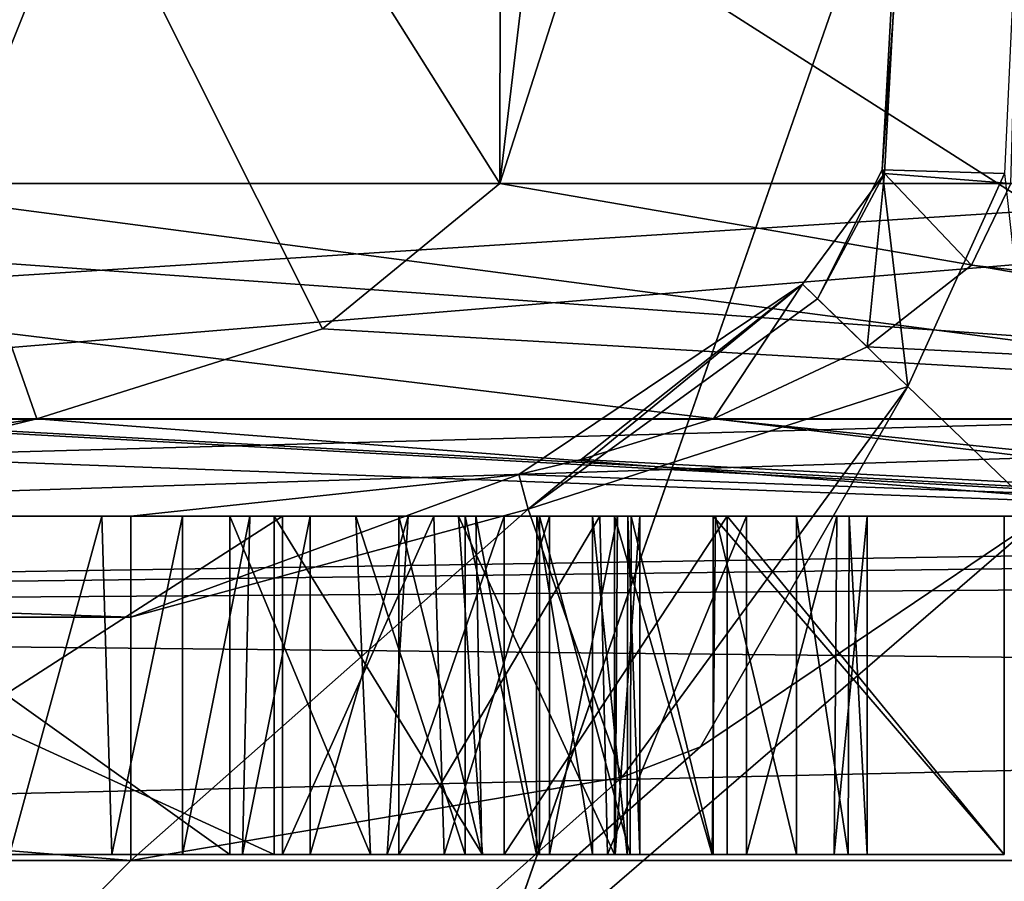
# Model space of a CAD drawing. Header units: millimetres. Extents: x -36.5 to 36.5, y -8.8 to 41.6.
# Tile 377 of 434: x 16.1 to 16.7, y 28.4 to 28.9. Entities that reach past the tile are written whole.
import ezdxf

# ---------------------------------------------------------------- set-up
doc = ezdxf.new("R2010")
doc.units = ezdxf.units.MM
doc.header["$LTSCALE"] = 65.185185
for name, color, linetype in [('1028', 7, 'CONTINUOUS'), ('1283', 7, 'CONTINUOUS'), ('1284', 7, 'CONTINUOUS'), ('1285', 7, 'CONTINUOUS'), ('1286', 7, 'CONTINUOUS'), ('1287', 7, 'CONTINUOUS'), ('1288', 7, 'CONTINUOUS'), ('1289', 7, 'CONTINUOUS'), ('1290', 7, 'CONTINUOUS'), ('1291', 7, 'CONTINUOUS'), ('1292', 7, 'CONTINUOUS'), ('1293', 7, 'CONTINUOUS'), ('1294', 7, 'CONTINUOUS'), ('1295', 7, 'CONTINUOUS'), ('1296', 7, 'CONTINUOUS'), ('1299', 7, 'CONTINUOUS'), ('1300', 7, 'CONTINUOUS'), ('1301', 7, 'CONTINUOUS'), ('1302', 7, 'CONTINUOUS'), ('1303', 7, 'CONTINUOUS'), ('1304', 7, 'CONTINUOUS'), ('1305', 7, 'CONTINUOUS'), ('324', 7, 'CONTINUOUS'), ('326', 7, 'CONTINUOUS'), ('327', 7, 'CONTINUOUS'), ('366', 7, 'CONTINUOUS'), ('383', 7, 'CONTINUOUS'), ('395', 7, 'CONTINUOUS'), ('516', 7, 'CONTINUOUS'), ('545', 7, 'CONTINUOUS'), ('645', 7, 'CONTINUOUS'), ('647', 7, 'CONTINUOUS'), ('652', 7, 'CONTINUOUS'), ('658', 7, 'CONTINUOUS'), ('679', 7, 'CONTINUOUS'), ('691', 7, 'CONTINUOUS'), ('693', 7, 'CONTINUOUS'), ('805', 7, 'CONTINUOUS'), ('810', 7, 'CONTINUOUS'), ('812', 7, 'CONTINUOUS'), ('818', 7, 'CONTINUOUS'), ('819', 7, 'CONTINUOUS'), ('821', 7, 'CONTINUOUS'), ('823', 7, 'CONTINUOUS'), ('832', 7, 'CONTINUOUS'), ('845', 7, 'CONTINUOUS'), ('847', 7, 'CONTINUOUS'), ('848', 7, 'CONTINUOUS'), ('849', 7, 'CONTINUOUS'), ('850', 7, 'CONTINUOUS'), ('892', 7, 'CONTINUOUS'), ('900', 7, 'CONTINUOUS'), ('964', 7, 'CONTINUOUS'), ('965', 7, 'CONTINUOUS'), ('966', 7, 'CONTINUOUS'), ('967', 7, 'CONTINUOUS')]:
    doc.layers.add(name, color=color, linetype=linetype)

msp = doc.modelspace()

# ---------------------------------------------------------------- linework, layer by layer
at = {"layer": '1028', "color": 7, "linetype": 'CONTINUOUS'}
for points in [[(16.26372, 28.4, 4.25774), (15.82743, 28.4, 4.25774), (15.95758, 28.4, 4.39035), (16.26372, 28.4, 4.25774)], [(16.26863, 28.4, 4.39035), (16.26372, 28.4, 4.25774), (15.95758, 28.4, 4.39035), (16.26863, 28.4, 4.39035)], [(16.16773, 28.4, 4.92993), (16.20961, 28.4, 4.94303), (15.95758, 28.4, 4.78735), (16.16773, 28.4, 4.92993)], [(15.95758, 28.4, 4.78735), (16.20961, 28.4, 4.94303), (16.23752, 28.4, 4.78735), (15.95758, 28.4, 4.78735)], [(16.10737, 28.4, 4.92486), (16.16773, 28.4, 4.92993), (15.95758, 28.4, 4.78735), (16.10737, 28.4, 4.92486)], [(16.20961, 28.4, 4.94303), (16.24493, 28.4, 4.96735), (16.23752, 28.4, 4.78735), (16.20961, 28.4, 4.94303)], [(16.24493, 28.4, 4.96735), (16.28493, 28.4, 5.01168), (16.23752, 28.4, 4.78735), (16.24493, 28.4, 4.96735)], [(16.23752, 28.4, 4.78735), (16.28493, 28.4, 5.01168), (16.32063, 28.4, 4.78134), (16.23752, 28.4, 4.78735)], [(16.3869, 28.4, 4.2671), (16.26372, 28.4, 4.25774), (16.36421, 28.4, 4.40504), (16.3869, 28.4, 4.2671)], [(16.36421, 28.4, 4.40504), (16.26372, 28.4, 4.25774), (16.26863, 28.4, 4.39035), (16.36421, 28.4, 4.40504)], [(16.28493, 28.4, 5.01168), (16.33053, 28.4, 5.083), (16.32063, 28.4, 4.78134), (16.28493, 28.4, 5.01168)], [(16.33053, 28.4, 5.083), (16.33738, 28.4, 4.91177), (16.32063, 28.4, 4.78134), (16.33053, 28.4, 5.083)], [(16.32063, 28.4, 4.78134), (16.33738, 28.4, 4.91177), (16.3766, 28.4, 4.76509), (16.32063, 28.4, 4.78134)], [(16.39959, 28.4, 5.2089), (16.33738, 28.4, 4.91177), (16.33053, 28.4, 5.083), (16.39959, 28.4, 5.2089)], [(16.33738, 28.4, 4.91177), (16.46075, 28.4, 4.87109), (16.3766, 28.4, 4.76509), (16.33738, 28.4, 4.91177)], [(16.38641, 28.4, 4.94593), (16.33738, 28.4, 4.91177), (16.39959, 28.4, 5.2089), (16.38641, 28.4, 4.94593)], [(16.42641, 28.4, 4.44294), (16.3869, 28.4, 4.2671), (16.36421, 28.4, 4.40504), (16.42641, 28.4, 4.44294)], [(16.3766, 28.4, 4.76509), (16.46075, 28.4, 4.87109), (16.41881, 28.4, 4.73701), (16.3766, 28.4, 4.76509)], [(16.42045, 28.4, 4.97844), (16.38641, 28.4, 4.94593), (16.39959, 28.4, 5.2089), (16.42045, 28.4, 4.97844)], [(16.46491, 28.4, 4.29163), (16.3869, 28.4, 4.2671), (16.42641, 28.4, 4.44294), (16.46491, 28.4, 4.29163)], [(16.53138, 28.4, 5.45774), (16.42045, 28.4, 4.97844), (16.39959, 28.4, 5.2089), (16.53138, 28.4, 5.45774)], [(16.41881, 28.4, 4.73701), (16.46075, 28.4, 4.87109), (16.45186, 28.4, 4.69559), (16.41881, 28.4, 4.73701)], [(16.47411, 28.4, 5.04911), (16.42045, 28.4, 4.97844), (16.53138, 28.4, 5.45774), (16.47411, 28.4, 5.04911)], [(16.4653, 28.4, 4.50117), (16.46491, 28.4, 4.29163), (16.42641, 28.4, 4.44294), (16.4653, 28.4, 4.50117)], [(16.45186, 28.4, 4.69559), (16.46075, 28.4, 4.87109), (16.4723, 28.4, 4.64606), (16.45186, 28.4, 4.69559)], [(16.46075, 28.4, 4.87109), (16.54284, 28.4, 4.80454), (16.4723, 28.4, 4.64606), (16.46075, 28.4, 4.87109)], [(16.52262, 28.4, 4.33438), (16.46491, 28.4, 4.29163), (16.47981, 28.4, 4.58516), (16.52262, 28.4, 4.33438)], [(16.47981, 28.4, 4.58516), (16.46491, 28.4, 4.29163), (16.4653, 28.4, 4.50117), (16.47981, 28.4, 4.58516)], [(16.4723, 28.4, 4.64606), (16.54284, 28.4, 4.80454), (16.47981, 28.4, 4.58516), (16.4723, 28.4, 4.64606)], [(16.5232, 28.4, 5.13114), (16.47411, 28.4, 5.04911), (16.53138, 28.4, 5.45774), (16.5232, 28.4, 5.13114)], [(16.54284, 28.4, 4.80454), (16.52262, 28.4, 4.33438), (16.47981, 28.4, 4.58516), (16.54284, 28.4, 4.80454)], [(16.57231, 28.4, 4.40345), (16.52262, 28.4, 4.33438), (16.54284, 28.4, 4.80454), (16.57231, 28.4, 4.40345)], [(16.69509, 28.4, 5.45774), (16.5232, 28.4, 5.13114), (16.53138, 28.4, 5.45774), (16.69509, 28.4, 5.45774)], [(16.59472, 28.4, 4.71218), (16.57231, 28.4, 4.40345), (16.54284, 28.4, 4.80454), (16.59472, 28.4, 4.71218)], [(16.60292, 28.4, 4.48469), (16.57231, 28.4, 4.40345), (16.59472, 28.4, 4.71218), (16.60292, 28.4, 4.48469)], [(16.61406, 28.4, 4.58435), (16.60292, 28.4, 4.48469), (16.59472, 28.4, 4.71218), (16.61406, 28.4, 4.58435)]]:
    msp.add_3dface(points, dxfattribs=at)
at = {"layer": '1283', "color": 7, "linetype": 'CONTINUOUS'}
for points in [[(16.10737, 28.6, 4.92486), (16.1618, 28.6, 4.92887), (16.10737, 28.4, 4.92486), (16.10737, 28.6, 4.92486)], [(16.1618, 28.6, 4.92887), (16.16773, 28.4, 4.92993), (16.10737, 28.4, 4.92486), (16.1618, 28.6, 4.92887)], [(16.1618, 28.6, 4.92887), (16.20961, 28.6, 4.94303), (16.16773, 28.4, 4.92993), (16.1618, 28.6, 4.92887)], [(16.20961, 28.6, 4.94303), (16.20961, 28.4, 4.94303), (16.16773, 28.4, 4.92993), (16.20961, 28.6, 4.94303)]]:
    msp.add_3dface(points, dxfattribs=at)
at = {"layer": '1284', "color": 7, "linetype": 'CONTINUOUS'}
for points in [[(16.20961, 28.6, 4.94303), (16.24927, 28.6, 4.9713), (16.20961, 28.4, 4.94303), (16.20961, 28.6, 4.94303)], [(16.24927, 28.6, 4.9713), (16.24493, 28.4, 4.96735), (16.20961, 28.4, 4.94303), (16.24927, 28.6, 4.9713)], [(16.24927, 28.6, 4.9713), (16.28493, 28.6, 5.01168), (16.24493, 28.4, 4.96735), (16.24927, 28.6, 4.9713)], [(16.28493, 28.6, 5.01168), (16.28493, 28.4, 5.01168), (16.24493, 28.4, 4.96735), (16.28493, 28.6, 5.01168)]]:
    msp.add_3dface(points, dxfattribs=at)
at = {"layer": '1285', "color": 7, "linetype": 'CONTINUOUS'}
for points in [[(16.28493, 28.6, 5.01168), (16.34285, 28.6, 5.10435), (16.28493, 28.4, 5.01168), (16.28493, 28.6, 5.01168)], [(16.34285, 28.6, 5.10435), (16.33053, 28.4, 5.083), (16.28493, 28.4, 5.01168), (16.34285, 28.6, 5.10435)], [(16.34285, 28.6, 5.10435), (16.39959, 28.6, 5.2089), (16.33053, 28.4, 5.083), (16.34285, 28.6, 5.10435)], [(16.39959, 28.6, 5.2089), (16.39959, 28.4, 5.2089), (16.33053, 28.4, 5.083), (16.39959, 28.6, 5.2089)]]:
    msp.add_3dface(points, dxfattribs=at)
at = {"layer": '1286', "color": 7, "linetype": 'CONTINUOUS'}
for points in [[(16.39959, 28.6, 5.2089), (16.53138, 28.6, 5.45774), (16.39959, 28.4, 5.2089), (16.39959, 28.6, 5.2089)], [(16.53138, 28.6, 5.45774), (16.53138, 28.4, 5.45774), (16.39959, 28.4, 5.2089), (16.53138, 28.6, 5.45774)]]:
    msp.add_3dface(points, dxfattribs=at)
at = {"layer": '1287', "color": 7, "linetype": 'CONTINUOUS'}
for points in [[(16.53138, 28.6, 5.45774), (16.69509, 28.6, 5.45774), (16.69509, 28.4, 5.45774), (16.53138, 28.6, 5.45774)], [(16.53138, 28.6, 5.45774), (16.69509, 28.4, 5.45774), (16.53138, 28.4, 5.45774), (16.53138, 28.6, 5.45774)]]:
    msp.add_3dface(points, dxfattribs=at)
at = {"layer": '1288', "color": 7, "linetype": 'CONTINUOUS'}
for points in [[(16.69509, 28.6, 5.45774), (16.5232, 28.6, 5.13114), (16.69509, 28.4, 5.45774), (16.69509, 28.6, 5.45774)], [(16.5232, 28.6, 5.13114), (16.5232, 28.4, 5.13114), (16.69509, 28.4, 5.45774), (16.5232, 28.6, 5.13114)]]:
    msp.add_3dface(points, dxfattribs=at)
at = {"layer": '1289', "color": 7, "linetype": 'CONTINUOUS'}
for points in [[(16.47473, 28.6, 5.05003), (16.42045, 28.6, 4.97844), (16.47411, 28.4, 5.04911), (16.47473, 28.6, 5.05003)], [(16.42045, 28.6, 4.97844), (16.42045, 28.4, 4.97844), (16.47411, 28.4, 5.04911), (16.42045, 28.6, 4.97844)], [(16.47473, 28.6, 5.05003), (16.47411, 28.4, 5.04911), (16.5232, 28.4, 5.13114), (16.47473, 28.6, 5.05003)], [(16.5232, 28.6, 5.13114), (16.47473, 28.6, 5.05003), (16.5232, 28.4, 5.13114), (16.5232, 28.6, 5.13114)]]:
    msp.add_3dface(points, dxfattribs=at)
at = {"layer": '1290', "color": 7, "linetype": 'CONTINUOUS'}
for points in [[(16.38294, 28.6, 4.94315), (16.33738, 28.6, 4.91177), (16.38641, 28.4, 4.94593), (16.38294, 28.6, 4.94315)], [(16.33738, 28.6, 4.91177), (16.33738, 28.4, 4.91177), (16.38641, 28.4, 4.94593), (16.33738, 28.6, 4.91177)], [(16.42045, 28.6, 4.97844), (16.38294, 28.6, 4.94315), (16.42045, 28.4, 4.97844), (16.42045, 28.6, 4.97844)], [(16.38294, 28.6, 4.94315), (16.38641, 28.4, 4.94593), (16.42045, 28.4, 4.97844), (16.38294, 28.6, 4.94315)]]:
    msp.add_3dface(points, dxfattribs=at)
at = {"layer": '1291', "color": 7, "linetype": 'CONTINUOUS'}
for points in [[(16.33738, 28.6, 4.91177), (16.45611, 28.6, 4.87341), (16.33738, 28.4, 4.91177), (16.33738, 28.6, 4.91177)], [(16.45611, 28.6, 4.87341), (16.46075, 28.4, 4.87109), (16.33738, 28.4, 4.91177), (16.45611, 28.6, 4.87341)], [(16.45611, 28.6, 4.87341), (16.54284, 28.6, 4.80454), (16.46075, 28.4, 4.87109), (16.45611, 28.6, 4.87341)], [(16.54284, 28.6, 4.80454), (16.54284, 28.4, 4.80454), (16.46075, 28.4, 4.87109), (16.54284, 28.6, 4.80454)]]:
    msp.add_3dface(points, dxfattribs=at)
at = {"layer": '1292', "color": 7, "linetype": 'CONTINUOUS'}
for points in [[(16.54284, 28.6, 4.80454), (16.59629, 28.6, 4.70708), (16.54284, 28.4, 4.80454), (16.54284, 28.6, 4.80454)], [(16.59629, 28.6, 4.70708), (16.59472, 28.4, 4.71218), (16.54284, 28.4, 4.80454), (16.59629, 28.6, 4.70708)], [(16.59629, 28.6, 4.70708), (16.61406, 28.6, 4.58435), (16.59472, 28.4, 4.71218), (16.59629, 28.6, 4.70708)], [(16.61406, 28.6, 4.58435), (16.61406, 28.4, 4.58435), (16.59472, 28.4, 4.71218), (16.61406, 28.6, 4.58435)]]:
    msp.add_3dface(points, dxfattribs=at)
at = {"layer": '1293', "color": 7, "linetype": 'CONTINUOUS'}
for points in [[(16.6035, 28.6, 4.48734), (16.57231, 28.6, 4.40345), (16.60292, 28.4, 4.48469), (16.6035, 28.6, 4.48734)], [(16.57231, 28.6, 4.40345), (16.57231, 28.4, 4.40345), (16.60292, 28.4, 4.48469), (16.57231, 28.6, 4.40345)], [(16.6035, 28.6, 4.48734), (16.60292, 28.4, 4.48469), (16.61406, 28.4, 4.58435), (16.6035, 28.6, 4.48734)], [(16.61406, 28.6, 4.58435), (16.6035, 28.6, 4.48734), (16.61406, 28.4, 4.58435), (16.61406, 28.6, 4.58435)]]:
    msp.add_3dface(points, dxfattribs=at)
at = {"layer": '1294', "color": 7, "linetype": 'CONTINUOUS'}
for points in [[(16.52458, 28.6, 4.33648), (16.46491, 28.6, 4.29163), (16.52262, 28.4, 4.33438), (16.52458, 28.6, 4.33648)], [(16.46491, 28.6, 4.29163), (16.46491, 28.4, 4.29163), (16.52262, 28.4, 4.33438), (16.46491, 28.6, 4.29163)], [(16.52458, 28.6, 4.33648), (16.52262, 28.4, 4.33438), (16.57231, 28.4, 4.40345), (16.52458, 28.6, 4.33648)], [(16.57231, 28.6, 4.40345), (16.52458, 28.6, 4.33648), (16.57231, 28.4, 4.40345), (16.57231, 28.6, 4.40345)]]:
    msp.add_3dface(points, dxfattribs=at)
at = {"layer": '1295', "color": 7, "linetype": 'CONTINUOUS'}
for points in [[(16.37256, 28.6, 4.26468), (16.26372, 28.6, 4.25774), (16.3869, 28.4, 4.2671), (16.37256, 28.6, 4.26468)], [(16.26372, 28.6, 4.25774), (16.26372, 28.4, 4.25774), (16.3869, 28.4, 4.2671), (16.26372, 28.6, 4.25774)], [(16.46491, 28.6, 4.29163), (16.37256, 28.6, 4.26468), (16.46491, 28.4, 4.29163), (16.46491, 28.6, 4.29163)], [(16.37256, 28.6, 4.26468), (16.3869, 28.4, 4.2671), (16.46491, 28.4, 4.29163), (16.37256, 28.6, 4.26468)]]:
    msp.add_3dface(points, dxfattribs=at)
at = {"layer": '1296', "color": 7, "linetype": 'CONTINUOUS'}
for points in [[(16.26372, 28.6, 4.25774), (15.82743, 28.6, 4.25774), (16.26372, 28.4, 4.25774), (16.26372, 28.6, 4.25774)], [(15.82743, 28.6, 4.25774), (15.82743, 28.4, 4.25774), (16.26372, 28.4, 4.25774), (15.82743, 28.6, 4.25774)]]:
    msp.add_3dface(points, dxfattribs=at)
at = {"layer": '1299', "color": 7, "linetype": 'CONTINUOUS'}
for points in [[(15.95758, 28.6, 4.39035), (16.26863, 28.6, 4.39035), (15.95758, 28.4, 4.39035), (15.95758, 28.6, 4.39035)], [(16.26863, 28.6, 4.39035), (16.26863, 28.4, 4.39035), (15.95758, 28.4, 4.39035), (16.26863, 28.6, 4.39035)]]:
    msp.add_3dface(points, dxfattribs=at)
at = {"layer": '1300', "color": 7, "linetype": 'CONTINUOUS'}
for points in [[(16.26863, 28.6, 4.39035), (16.35816, 28.6, 4.40307), (16.26863, 28.4, 4.39035), (16.26863, 28.6, 4.39035)], [(16.35816, 28.6, 4.40307), (16.36421, 28.4, 4.40504), (16.26863, 28.4, 4.39035), (16.35816, 28.6, 4.40307)], [(16.35816, 28.6, 4.40307), (16.42641, 28.6, 4.44294), (16.36421, 28.4, 4.40504), (16.35816, 28.6, 4.40307)], [(16.42641, 28.6, 4.44294), (16.42641, 28.4, 4.44294), (16.36421, 28.4, 4.40504), (16.42641, 28.6, 4.44294)]]:
    msp.add_3dface(points, dxfattribs=at)
at = {"layer": '1301', "color": 7, "linetype": 'CONTINUOUS'}
for points in [[(16.42641, 28.6, 4.44294), (16.46655, 28.6, 4.50468), (16.42641, 28.4, 4.44294), (16.42641, 28.6, 4.44294)], [(16.46655, 28.6, 4.50468), (16.4653, 28.4, 4.50117), (16.42641, 28.4, 4.44294), (16.46655, 28.6, 4.50468)], [(16.46655, 28.6, 4.50468), (16.47981, 28.6, 4.58516), (16.4653, 28.4, 4.50117), (16.46655, 28.6, 4.50468)], [(16.47981, 28.6, 4.58516), (16.47981, 28.4, 4.58516), (16.4653, 28.4, 4.50117), (16.47981, 28.6, 4.58516)]]:
    msp.add_3dface(points, dxfattribs=at)
at = {"layer": '1302', "color": 7, "linetype": 'CONTINUOUS'}
for points in [[(16.47265, 28.6, 4.64458), (16.45186, 28.6, 4.69559), (16.4723, 28.4, 4.64606), (16.47265, 28.6, 4.64458)], [(16.45186, 28.6, 4.69559), (16.45186, 28.4, 4.69559), (16.4723, 28.4, 4.64606), (16.45186, 28.6, 4.69559)], [(16.47265, 28.6, 4.64458), (16.4723, 28.4, 4.64606), (16.47981, 28.4, 4.58516), (16.47265, 28.6, 4.64458)], [(16.47981, 28.6, 4.58516), (16.47265, 28.6, 4.64458), (16.47981, 28.4, 4.58516), (16.47981, 28.6, 4.58516)]]:
    msp.add_3dface(points, dxfattribs=at)
at = {"layer": '1303', "color": 7, "linetype": 'CONTINUOUS'}
for points in [[(16.4189, 28.6, 4.7369), (16.3766, 28.6, 4.76509), (16.41881, 28.4, 4.73701), (16.4189, 28.6, 4.7369)], [(16.3766, 28.6, 4.76509), (16.3766, 28.4, 4.76509), (16.41881, 28.4, 4.73701), (16.3766, 28.6, 4.76509)], [(16.4189, 28.6, 4.7369), (16.41881, 28.4, 4.73701), (16.45186, 28.4, 4.69559), (16.4189, 28.6, 4.7369)], [(16.45186, 28.6, 4.69559), (16.4189, 28.6, 4.7369), (16.45186, 28.4, 4.69559), (16.45186, 28.6, 4.69559)]]:
    msp.add_3dface(points, dxfattribs=at)
at = {"layer": '1304', "color": 7, "linetype": 'CONTINUOUS'}
for points in [[(16.31191, 28.6, 4.78274), (16.23752, 28.6, 4.78735), (16.32063, 28.4, 4.78134), (16.31191, 28.6, 4.78274)], [(16.23752, 28.6, 4.78735), (16.23752, 28.4, 4.78735), (16.32063, 28.4, 4.78134), (16.23752, 28.6, 4.78735)], [(16.3766, 28.6, 4.76509), (16.31191, 28.6, 4.78274), (16.3766, 28.4, 4.76509), (16.3766, 28.6, 4.76509)], [(16.31191, 28.6, 4.78274), (16.32063, 28.4, 4.78134), (16.3766, 28.4, 4.76509), (16.31191, 28.6, 4.78274)]]:
    msp.add_3dface(points, dxfattribs=at)
at = {"layer": '1305', "color": 7, "linetype": 'CONTINUOUS'}
for points in [[(16.23752, 28.6, 4.78735), (15.95758, 28.6, 4.78735), (16.23752, 28.4, 4.78735), (16.23752, 28.6, 4.78735)], [(15.95758, 28.6, 4.78735), (15.95758, 28.4, 4.78735), (16.23752, 28.4, 4.78735), (15.95758, 28.6, 4.78735)]]:
    msp.add_3dface(points, dxfattribs=at)
at = {"layer": '324', "color": 7, "linetype": 'CONTINUOUS'}
for points in [[(19.8, 28.6, 14), (12.45, 28.6, 14), (6, 28.6, 13.90073), (19.8, 28.6, 14)], [(19.8, 28.6, 13.90073), (19.8, 28.6, 14), (6, 28.6, 13.90073), (19.8, 28.6, 13.90073)], [(18.5336, 28.6, -14), (20.98065, 28.6, -13.95011), (11, 28.6, -14), (18.5336, 28.6, -14)], [(11, 28.6, -14), (20.98065, 28.6, -13.95011), (19.8, 28.6, -13.90073), (11, 28.6, -14)], [(11, 28.6, -13.90073), (11, 28.6, -14), (19.8, 28.6, -13.90073), (11, 28.6, -13.90073)]]:
    msp.add_3dface(points, dxfattribs=at)
at = {"layer": '326', "color": 7, "linetype": 'CONTINUOUS'}
for points in [[(12.45, 28.6, 15.2), (19.8, 38.1, 15.2), (5, 34.1, 15.2), (12.45, 28.6, 15.2)], [(12.45, 28.6, 15.2), (19.8, 18.12945, 15.2), (19.8, 38.1, 15.2), (12.45, 28.6, 15.2)], [(19.8, 18.12945, 15.2), (12.45, 28.6, 15.2), (19.11352, 17.29433, 15.2), (19.8, 18.12945, 15.2)], [(19.11352, 17.29433, 15.2), (12.45, 28.6, 15.2), (18.21828, 16.68568, 15.2), (19.11352, 17.29433, 15.2)], [(18.21828, 16.68568, 15.2), (12.45, 28.6, 15.2), (17.18795, 16.35403, 15.2), (18.21828, 16.68568, 15.2)], [(17.18795, 16.35403, 15.2), (12.45, 28.6, 15.2), (16.10905, 16.32583, 15.2), (17.18795, 16.35403, 15.2)]]:
    msp.add_3dface(points, dxfattribs=at)
at = {"layer": '327', "color": 7, "linetype": 'CONTINUOUS'}
for points in [[(10.57778, 32.1, -15.2), (19.8, 38.1, -15.2), (11.00146, 19.96738, -15.2), (10.57778, 32.1, -15.2)], [(11.00146, 19.96738, -15.2), (19.8, 38.1, -15.2), (11.20167, 18.87647, -15.2), (11.00146, 19.96738, -15.2)], [(11.20167, 18.87647, -15.2), (19.8, 38.1, -15.2), (11.70866, 17.88903, -15.2), (11.20167, 18.87647, -15.2)], [(11.70866, 17.88903, -15.2), (19.8, 38.1, -15.2), (12.47781, 17.09153, -15.2), (11.70866, 17.88903, -15.2)], [(12.47781, 17.09153, -15.2), (19.8, 38.1, -15.2), (13.44622, 16.5492, -15.2), (12.47781, 17.09153, -15.2)], [(13.44622, 16.5492, -15.2), (19.8, 38.1, -15.2), (14.52742, 16.30973, -15.2), (13.44622, 16.5492, -15.2)], [(14.52742, 16.30973, -15.2), (19.8, 38.1, -15.2), (15.62874, 16.3918, -15.2), (14.52742, 16.30973, -15.2)], [(15.62874, 16.3918, -15.2), (19.8, 38.1, -15.2), (16.65955, 16.78663, -15.2), (15.62874, 16.3918, -15.2)], [(16.65955, 16.78663, -15.2), (19.8, 38.1, -15.2), (17.53213, 17.45986, -15.2), (16.65955, 16.78663, -15.2)]]:
    msp.add_3dface(points, dxfattribs=at)
at = {"layer": '366', "color": 7, "linetype": 'CONTINUOUS'}
for points in [[(5.13434, 29.09972, 13.89201), (19.8, 38.1349, 13.7343), (5.49979, 28.7343, 13.89839), (5.13434, 29.09972, 13.89201)], [(19.8, 38.1349, 13.7343), (6, 28.6, 13.90073), (5.49979, 28.7343, 13.89839), (19.8, 38.1349, 13.7343)], [(19.8, 28.6, 13.90073), (6, 28.6, 13.90073), (19.8, 38.1349, 13.7343), (19.8, 28.6, 13.90073)]]:
    msp.add_3dface(points, dxfattribs=at)
at = {"layer": '383', "color": 7, "linetype": 'CONTINUOUS'}
for points in [[(11, 28.6, -13.90073), (19.8, 28.6, -13.90073), (14.39795, 31.6, -13.84837), (11, 28.6, -13.90073)], [(14.39795, 31.6, -13.84837), (19.8, 28.6, -13.90073), (18.07274, 31.6, -13.84837), (14.39795, 31.6, -13.84837)]]:
    msp.add_3dface(points, dxfattribs=at)
at = {"layer": '395', "color": 7, "linetype": 'CONTINUOUS'}
for points in [[(18.5336, 28.6, -14), (11, 28.6, -14), (11.00146, 19.96738, -14.15068), (18.5336, 28.6, -14)], [(18.5336, 19.39729, -14.16063), (18.5336, 28.6, -14), (11.00146, 19.96738, -14.15068), (18.5336, 19.39729, -14.16063)]]:
    msp.add_3dface(points, dxfattribs=at)
at = {"layer": '516', "color": 7, "linetype": 'CONTINUOUS'}
for points in [[(12.45, 28.6, 14), (19.8, 28.6, 14), (19.8, 18.12945, 14.18276), (12.45, 28.6, 14)], [(12.75146, 19.96732, 14.15068), (12.45, 28.6, 14), (19.8, 18.12945, 14.18276), (12.75146, 19.96732, 14.15068)]]:
    msp.add_3dface(points, dxfattribs=at)
at = {"layer": '545', "color": 7, "linetype": 'CONTINUOUS'}
for points in [[(19.8, 28.6, -14), (10.7, 28.6, -14), (19.19602, 28.6, -13.88341), (19.8, 28.6, -14)], [(10.7, 28.6, -14), (14.72827, 28.6, -12.93798), (16.91885, 28.6, -13.59459), (10.7, 28.6, -14)], [(10.7, 28.6, -14), (16.91885, 28.6, -13.59459), (19.19602, 28.6, -13.88341), (10.7, 28.6, -14)], [(12.45, 28.6, 14), (19.8, 28.6, 14), (16.96007, 28.6, 13.6038), (12.45, 28.6, 14)], [(15.38332, 28.6, 13.17599), (12.45, 28.6, 14), (16.96007, 28.6, 13.6038), (15.38332, 28.6, 13.17599)], [(15.64338, 28.6, 11.79233), (16.17901, 28.6, 11.10352), (14.4, 28.6, 11.10352), (15.64338, 28.6, 11.79233)], [(14.4, 28.6, 5.69648), (18.19676, 28.6, 5.69648), (14.41051, 28.6, 5.45774), (14.4, 28.6, 5.69648)], [(14.41051, 28.6, 5.45774), (18.19676, 28.6, 5.69648), (14.91392, 28.6, 5.45774), (14.41051, 28.6, 5.45774)], [(14.91392, 28.6, 5.45774), (18.19676, 28.6, 5.69648), (15.64816, 28.6, 5.45774), (14.91392, 28.6, 5.45774)], [(16.17901, 28.6, 11.10352), (15.64338, 28.6, 11.79233), (17.26721, 28.6, 12.24388), (16.17901, 28.6, 11.10352)], [(15.64816, 28.6, 5.45774), (18.19676, 28.6, 5.69648), (15.82743, 28.6, 5.45774), (15.64816, 28.6, 5.45774)], [(15.75064, 28.6, -12.03714), (15.72362, 28.6, -11.66919), (16.86893, 28.6, -11.89401), (15.75064, 28.6, -12.03714)], [(17.71059, 28.6, -12.52695), (15.75064, 28.6, -12.03714), (16.86893, 28.6, -11.89401), (17.71059, 28.6, -12.52695)], [(16.26372, 28.6, 4.25774), (15.93828, 28.6, -4.65922), (15.82743, 28.6, 4.25774), (16.26372, 28.6, 4.25774)], [(15.82743, 28.6, 5.45774), (18.19676, 28.6, 5.69648), (15.95758, 28.6, 5.45774), (15.82743, 28.6, 5.45774)], [(17.02379, 28.6, -4.50502), (15.93828, 28.6, -4.65922), (16.7483, 28.6, 4.25774), (17.02379, 28.6, -4.50502)], [(16.69509, 28.6, 5.45774), (15.93828, 28.6, -4.65922), (16.61406, 28.6, 4.58435), (16.69509, 28.6, 5.45774)], [(15.93828, 28.6, -4.65922), (16.69509, 28.6, 5.45774), (16.7483, 28.6, 4.39935), (15.93828, 28.6, -4.65922)], [(16.61406, 28.6, 4.58435), (15.93828, 28.6, -4.65922), (16.6035, 28.6, 4.48734), (16.61406, 28.6, 4.58435)], [(16.6035, 28.6, 4.48734), (15.93828, 28.6, -4.65922), (16.57231, 28.6, 4.40345), (16.6035, 28.6, 4.48734)], [(16.57231, 28.6, 4.40345), (15.93828, 28.6, -4.65922), (16.52458, 28.6, 4.33648), (16.57231, 28.6, 4.40345)], [(16.52458, 28.6, 4.33648), (15.93828, 28.6, -4.65922), (16.46491, 28.6, 4.29163), (16.52458, 28.6, 4.33648)], [(16.46491, 28.6, 4.29163), (15.93828, 28.6, -4.65922), (16.37256, 28.6, 4.26468), (16.46491, 28.6, 4.29163)], [(16.37256, 28.6, 4.26468), (15.93828, 28.6, -4.65922), (16.26372, 28.6, 4.25774), (16.37256, 28.6, 4.26468)], [(16.7483, 28.6, 4.25774), (15.93828, 28.6, -4.65922), (16.7483, 28.6, 4.39935), (16.7483, 28.6, 4.25774)], [(15.95758, 28.6, 5.45774), (18.19676, 28.6, 5.69648), (16.53138, 28.6, 5.45774), (15.95758, 28.6, 5.45774)], [(15.95758, 28.6, 4.92486), (15.95758, 28.6, 5.45774), (16.53138, 28.6, 5.45774), (15.95758, 28.6, 4.92486)], [(16.10737, 28.6, 4.92486), (15.95758, 28.6, 4.92486), (16.53138, 28.6, 5.45774), (16.10737, 28.6, 4.92486)], [(15.95758, 28.6, 4.39035), (15.95758, 28.6, 4.78735), (16.23752, 28.6, 4.78735), (15.95758, 28.6, 4.39035)], [(16.26863, 28.6, 4.39035), (15.95758, 28.6, 4.39035), (16.23752, 28.6, 4.78735), (16.26863, 28.6, 4.39035)], [(16.1618, 28.6, 4.92887), (16.10737, 28.6, 4.92486), (16.53138, 28.6, 5.45774), (16.1618, 28.6, 4.92887)], [(16.20961, 28.6, 4.94303), (16.1618, 28.6, 4.92887), (16.53138, 28.6, 5.45774), (16.20961, 28.6, 4.94303)], [(17.08312, 28.6, 11.72333), (16.17901, 28.6, 11.10352), (17.26721, 28.6, 12.24388), (17.08312, 28.6, 11.72333)], [(16.24927, 28.6, 4.9713), (16.20961, 28.6, 4.94303), (16.53138, 28.6, 5.45774), (16.24927, 28.6, 4.9713)], [(16.31191, 28.6, 4.78274), (16.26863, 28.6, 4.39035), (16.23752, 28.6, 4.78735), (16.31191, 28.6, 4.78274)], [(16.28493, 28.6, 5.01168), (16.24927, 28.6, 4.9713), (16.53138, 28.6, 5.45774), (16.28493, 28.6, 5.01168)], [(16.35816, 28.6, 4.40307), (16.26863, 28.6, 4.39035), (16.31191, 28.6, 4.78274), (16.35816, 28.6, 4.40307)], [(16.34285, 28.6, 5.10435), (16.28493, 28.6, 5.01168), (16.53138, 28.6, 5.45774), (16.34285, 28.6, 5.10435)], [(16.3766, 28.6, 4.76509), (16.35816, 28.6, 4.40307), (16.31191, 28.6, 4.78274), (16.3766, 28.6, 4.76509)], [(16.33738, 28.6, 4.91177), (16.38294, 28.6, 4.94315), (16.45611, 28.6, 4.87341), (16.33738, 28.6, 4.91177)], [(16.39959, 28.6, 5.2089), (16.34285, 28.6, 5.10435), (16.53138, 28.6, 5.45774), (16.39959, 28.6, 5.2089)], [(16.42641, 28.6, 4.44294), (16.35816, 28.6, 4.40307), (16.4189, 28.6, 4.7369), (16.42641, 28.6, 4.44294)], [(16.4189, 28.6, 4.7369), (16.35816, 28.6, 4.40307), (16.3766, 28.6, 4.76509), (16.4189, 28.6, 4.7369)], [(16.38294, 28.6, 4.94315), (16.42045, 28.6, 4.97844), (16.45611, 28.6, 4.87341), (16.38294, 28.6, 4.94315)], [(16.45186, 28.6, 4.69559), (16.42641, 28.6, 4.44294), (16.4189, 28.6, 4.7369), (16.45186, 28.6, 4.69559)], [(16.42045, 28.6, 4.97844), (16.47473, 28.6, 5.05003), (16.45611, 28.6, 4.87341), (16.42045, 28.6, 4.97844)], [(16.46655, 28.6, 4.50468), (16.42641, 28.6, 4.44294), (16.45186, 28.6, 4.69559), (16.46655, 28.6, 4.50468)], [(16.47265, 28.6, 4.64458), (16.46655, 28.6, 4.50468), (16.45186, 28.6, 4.69559), (16.47265, 28.6, 4.64458)], [(16.47473, 28.6, 5.05003), (16.5232, 28.6, 5.13114), (16.45611, 28.6, 4.87341), (16.47473, 28.6, 5.05003)], [(16.45611, 28.6, 4.87341), (16.5232, 28.6, 5.13114), (16.54284, 28.6, 4.80454), (16.45611, 28.6, 4.87341)], [(16.47981, 28.6, 4.58516), (16.46655, 28.6, 4.50468), (16.47265, 28.6, 4.64458), (16.47981, 28.6, 4.58516)], [(16.5232, 28.6, 5.13114), (16.69509, 28.6, 5.45774), (16.54284, 28.6, 4.80454), (16.5232, 28.6, 5.13114)], [(16.53138, 28.6, 5.45774), (18.19676, 28.6, 5.69648), (16.69509, 28.6, 5.45774), (16.53138, 28.6, 5.45774)], [(16.54284, 28.6, 4.80454), (16.69509, 28.6, 5.45774), (16.59629, 28.6, 4.70708), (16.54284, 28.6, 4.80454)], [(16.59629, 28.6, 4.70708), (16.69509, 28.6, 5.45774), (16.61406, 28.6, 4.58435), (16.59629, 28.6, 4.70708)], [(16.69509, 28.6, 5.45774), (18.19676, 28.6, 5.69648), (17.07245, 28.6, 5.45774), (16.69509, 28.6, 5.45774)], [(16.69509, 28.6, 5.45774), (17.07245, 28.6, 5.45774), (16.7483, 28.6, 4.39935), (16.69509, 28.6, 5.45774)]]:
    msp.add_3dface(points, dxfattribs=at)
at = {"layer": '645', "color": 7, "linetype": 'CONTINUOUS'}
msp.add_3dface([(15.57691, 28.79651, 11.98093), (16.7422, 29.50672, 12.3427), (17.28317, 28.79651, 12.45161), (15.57691, 28.79651, 11.98093)], dxfattribs=at)
at = {"layer": '647', "color": 7, "linetype": 'CONTINUOUS'}
msp.add_3dface([(15.44687, 28.79651, 12.98639), (17.00486, 28.79651, 13.40833), (16.70239, 29.53876, 13.32839), (15.44687, 28.79651, 12.98639)], dxfattribs=at)
at = {"layer": '652', "color": 7, "linetype": 'CONTINUOUS'}
for points in [[(14.80125, 28.79651, -12.75181), (15.94219, 31.40349, -13.09461), (16.96615, 28.79651, -13.4002), (14.80125, 28.79651, -12.75181)], [(15.94219, 31.40349, -13.09461), (17.03759, 31.40349, -13.36864), (16.96615, 28.79651, -13.4002), (15.94219, 31.40349, -13.09461)]]:
    msp.add_3dface(points, dxfattribs=at)
at = {"layer": '658', "color": 7, "linetype": 'CONTINUOUS'}
for points in [[(15.45779, 31.40349, -11.98668), (15.75064, 28.6, -12.03714), (17.45545, 31.40349, -12.5315), (15.45779, 31.40349, -11.98668)], [(15.75064, 28.6, -12.03714), (17.71059, 28.6, -12.52695), (17.45545, 31.40349, -12.5315), (15.75064, 28.6, -12.03714)]]:
    msp.add_3dface(points, dxfattribs=at)
at = {"layer": '679', "color": 7, "linetype": 'CONTINUOUS'}
for points in [[(16.73143, 31.60349, -11.6371), (17.2972, 31.60349, -11.63474), (16.39713, 28.79651, -11.6442), (16.73143, 31.60349, -11.6371)], [(16.39713, 28.79651, -11.6442), (17.2972, 31.60349, -11.63474), (17.4494, 28.79651, -11.66757), (16.39713, 28.79651, -11.6442)], [(16.39911, 30.1016, -11.62142), (16.73143, 31.60349, -11.6371), (16.39713, 28.79651, -11.6442), (16.39911, 30.1016, -11.62142)], [(16.54308, 31.60349, -4.78284), (16.49588, 31.54159, -4.78839), (16.97354, 28.79651, -4.70353), (16.54308, 31.60349, -4.78284)], [(17.13297, 31.60349, -4.75499), (16.54308, 31.60349, -4.78284), (16.97354, 28.79651, -4.70353), (17.13297, 31.60349, -4.75499)], [(16.49588, 31.54159, -4.78839), (16.44393, 31.49268, -4.79561), (16.97354, 28.79651, -4.70353), (16.49588, 31.54159, -4.78839)], [(16.44393, 31.49268, -4.79561), (16.38715, 31.45598, -4.80472), (16.97354, 28.79651, -4.70353), (16.44393, 31.49268, -4.79561)], [(16.38715, 31.45598, -4.80472), (16.32545, 31.4282, -4.81594), (16.97354, 28.79651, -4.70353), (16.38715, 31.45598, -4.80472)], [(16.32545, 31.4282, -4.81594), (16.25689, 31.41064, -4.83002), (16.97354, 28.79651, -4.70353), (16.32545, 31.4282, -4.81594)], [(16.25689, 31.41064, -4.83002), (16.18108, 31.40349, -4.84751), (16.97354, 28.79651, -4.70353), (16.25689, 31.41064, -4.83002)], [(16.04595, 30.16366, -4.86092), (16.97354, 28.79651, -4.70353), (16.09155, 31.40349, -4.87065), (16.04595, 30.16366, -4.86092)], [(16.09155, 31.40349, -4.87065), (16.97354, 28.79651, -4.70353), (16.13624, 31.40349, -4.85878), (16.09155, 31.40349, -4.87065)], [(16.97354, 28.79651, -4.70353), (16.18108, 31.40349, -4.84751), (16.13624, 31.40349, -4.85878), (16.97354, 28.79651, -4.70353)], [(15.99571, 28.79651, -4.85076), (16.97354, 28.79651, -4.70353), (16.04595, 30.16366, -4.86092), (15.99571, 28.79651, -4.85076)]]:
    msp.add_3dface(points, dxfattribs=at)
at = {"layer": '691', "color": 7, "linetype": 'CONTINUOUS'}
for points in [[(12.75146, 19.96735, 14.15068), (19.8, 28.6, 14), (12.45, 28.6, 14), (12.75146, 19.96735, 14.15068)], [(14.6347, 21.70678, 14.12032), (19.8, 28.6, 14), (12.75146, 19.96735, 14.15068), (14.6347, 21.70678, 14.12032)], [(14.6347, 21.70678, 14.12032), (15.30023, 22.26524, 14.11057), (19.8, 28.6, 14), (14.6347, 21.70678, 14.12032)], [(15.30023, 22.26524, 14.11057), (16.11762, 22.56207, 14.10539), (19.8, 28.6, 14), (15.30023, 22.26524, 14.11057)], [(16.11762, 22.56207, 14.10539), (16.98238, 22.56207, 14.10539), (19.8, 28.6, 14), (16.11762, 22.56207, 14.10539)]]:
    msp.add_3dface(points, dxfattribs=at)
at = {"layer": '693', "color": 7, "linetype": 'CONTINUOUS'}
for points in [[(19.8, 23.34498, -14.09173), (10.70072, 28.57932, -14.00036), (10.7, 28.6, -14), (19.8, 23.34498, -14.09173)], [(19.8, 28.6, -14), (19.8, 23.34498, -14.09173), (10.7, 28.6, -14), (19.8, 28.6, -14)], [(10.64461, 28.43287, -14.00292), (10.70072, 28.57932, -14.00036), (19.8, 23.34498, -14.09173), (10.64461, 28.43287, -14.00292)], [(10.70797, 28.37176, -14.00398), (10.64461, 28.43287, -14.00292), (19.8, 23.34498, -14.09173), (10.70797, 28.37176, -14.00398)]]:
    msp.add_3dface(points, dxfattribs=at)
at = {"layer": '805', "color": 7, "linetype": 'CONTINUOUS'}
for points in [[(16.71786, 28.59999, 10.9), (18.7, 28.6, 10.9), (14.4, 26.6, 10.93491), (16.71786, 28.59999, 10.9)], [(18.7, 28.6, 10.9), (18.7, 26.6, 10.93491), (14.4, 26.6, 10.93491), (18.7, 28.6, 10.9)], [(16.71786, 28.59999, 10.9), (14.4, 26.6, 10.93491), (16.51567, 28.46361, 10.90238), (16.71786, 28.59999, 10.9)], [(16.51567, 28.46361, 10.90238), (14.4, 26.6, 10.93491), (16.46942, 28.44577, 10.90269), (16.51567, 28.46361, 10.90238)], [(16.46942, 28.44577, 10.90269), (14.4, 26.6, 10.93491), (16.17901, 28.39651, 10.90355), (16.46942, 28.44577, 10.90269)], [(14.4, 26.6, 10.93491), (14.4, 28.39651, 10.90355), (16.17901, 28.39651, 10.90355), (14.4, 26.6, 10.93491)]]:
    msp.add_3dface(points, dxfattribs=at)
at = {"layer": '810', "color": 7, "linetype": 'CONTINUOUS'}
for points in [[(18.7, 26.6, 5.86509), (18.7, 28.39651, 5.89645), (14.4, 28.39651, 5.89645), (18.7, 26.6, 5.86509)], [(14.4, 26.6, 5.86509), (18.7, 26.6, 5.86509), (14.4, 28.39651, 5.89645), (14.4, 26.6, 5.86509)]]:
    msp.add_3dface(points, dxfattribs=at)
at = {"layer": '812', "color": 7, "linetype": 'CONTINUOUS'}
for points in [[(16.39911, 30.1016, -11.62142), (16.39713, 28.79651, -11.6442), (15.67343, 29.94533, -11.62415), (16.39911, 30.1016, -11.62142)], [(15.67343, 29.94533, -11.62415), (16.39713, 28.79651, -11.6442), (16.29222, 28.71057, -11.6457), (15.67343, 29.94533, -11.62415)], [(16.09983, 28.65171, -11.64673), (15.67343, 29.94533, -11.62415), (16.12354, 28.65738, -11.64663), (16.09983, 28.65171, -11.64673)], [(16.12354, 28.65738, -11.64663), (15.67343, 29.94533, -11.62415), (16.29222, 28.71057, -11.6457), (16.12354, 28.65738, -11.64663)]]:
    msp.add_3dface(points, dxfattribs=at)
at = {"layer": '818', "color": 7, "linetype": 'CONTINUOUS'}
for points in [[(15.99571, 28.79651, -4.85076), (15.97854, 28.65735, -4.79349), (17.05531, 28.65735, -4.64407), (15.99571, 28.79651, -4.85076)], [(16.97354, 28.79651, -4.70353), (15.99571, 28.79651, -4.85076), (17.05531, 28.65735, -4.64407), (16.97354, 28.79651, -4.70353)], [(16.29222, 28.71057, -11.6457), (16.39713, 28.79651, -11.6442), (17.20355, 28.65735, -11.75053), (16.29222, 28.71057, -11.6457)], [(16.39713, 28.79651, -11.6442), (17.4494, 28.79651, -11.66757), (17.20355, 28.65735, -11.75053), (16.39713, 28.79651, -11.6442)], [(16.12354, 28.65738, -11.64663), (16.29222, 28.71057, -11.6457), (17.20355, 28.65735, -11.75053), (16.12354, 28.65738, -11.64663)], [(16.09983, 28.65171, -11.64673), (16.12354, 28.65738, -11.64663), (15.72362, 28.6, -11.66919), (16.09983, 28.65171, -11.64673)], [(15.72362, 28.6, -11.66919), (16.12354, 28.65738, -11.64663), (16.86893, 28.6, -11.89401), (15.72362, 28.6, -11.66919)], [(15.93828, 28.6, -4.65922), (17.02379, 28.6, -4.50502), (15.97854, 28.65735, -4.79349), (15.93828, 28.6, -4.65922)], [(15.97854, 28.65735, -4.79349), (17.02379, 28.6, -4.50502), (17.05531, 28.65735, -4.64407), (15.97854, 28.65735, -4.79349)], [(16.86893, 28.6, -11.89401), (16.12354, 28.65738, -11.64663), (17.20355, 28.65735, -11.75053), (16.86893, 28.6, -11.89401)]]:
    msp.add_3dface(points, dxfattribs=at)
at = {"layer": '819', "color": 7, "linetype": 'CONTINUOUS'}
for points in [[(17.47483, 28.65739, 11.73861), (16.69898, 28.79651, 11.26739), (16.67587, 28.74834, 11.25941), (17.47483, 28.65739, 11.73861)], [(16.61423, 28.7, 11.23962), (17.47483, 28.65739, 11.73861), (16.67587, 28.74834, 11.25941), (16.61423, 28.7, 11.23962)], [(16.52335, 28.65739, 11.2124), (17.47483, 28.65739, 11.73861), (16.61423, 28.7, 11.23962), (16.52335, 28.65739, 11.2124)], [(17.08312, 28.6, 11.72333), (16.52335, 28.65739, 11.2124), (16.44516, 28.63335, 11.18834), (17.08312, 28.6, 11.72333)], [(17.47483, 28.65739, 11.73861), (16.52335, 28.65739, 11.2124), (17.08312, 28.6, 11.72333), (17.47483, 28.65739, 11.73861)], [(16.40821, 28.62462, 11.1768), (17.08312, 28.6, 11.72333), (16.44516, 28.63335, 11.18834), (16.40821, 28.62462, 11.1768)], [(16.17901, 28.6, 11.10352), (17.08312, 28.6, 11.72333), (16.40821, 28.62462, 11.1768), (16.17901, 28.6, 11.10352)]]:
    msp.add_3dface(points, dxfattribs=at)
at = {"layer": '821', "color": 7, "linetype": 'CONTINUOUS'}
for points in [[(17.38808, 28.65735, 13.54326), (15.44687, 28.79651, 12.98639), (15.42787, 28.65735, 13.04308), (17.38808, 28.65735, 13.54326)], [(17.00486, 28.79651, 13.40833), (15.44687, 28.79651, 12.98639), (17.38808, 28.65735, 13.54326), (17.00486, 28.79651, 13.40833)], [(15.42787, 28.65735, 13.04308), (15.38332, 28.6, 13.17599), (16.96007, 28.6, 13.6038), (15.42787, 28.65735, 13.04308)], [(17.38808, 28.65735, 13.54326), (15.42787, 28.65735, 13.04308), (16.96007, 28.6, 13.6038), (17.38808, 28.65735, 13.54326)]]:
    msp.add_3dface(points, dxfattribs=at)
at = {"layer": '823', "color": 7, "linetype": 'CONTINUOUS'}
for points in [[(15.57691, 28.79651, 11.98093), (17.28317, 28.79651, 12.45161), (15.59677, 28.65738, 11.92457), (15.57691, 28.79651, 11.98093)], [(15.59677, 28.65738, 11.92457), (17.28317, 28.79651, 12.45161), (17.42407, 28.65737, 12.41842), (15.59677, 28.65738, 11.92457)], [(15.59677, 28.65738, 11.92457), (17.42407, 28.65737, 12.41842), (15.64338, 28.6, 11.79233), (15.59677, 28.65738, 11.92457)], [(15.64338, 28.6, 11.79233), (17.42407, 28.65737, 12.41842), (17.26721, 28.6, 12.24388), (15.64338, 28.6, 11.79233)]]:
    msp.add_3dface(points, dxfattribs=at)
at = {"layer": '832', "color": 7, "linetype": 'CONTINUOUS'}
for points in [[(14.80125, 28.79651, -12.75181), (16.96615, 28.79651, -13.4002), (14.77943, 28.65735, -12.80747), (14.80125, 28.79651, -12.75181)], [(14.77943, 28.65735, -12.80747), (16.96615, 28.79651, -13.4002), (16.81499, 28.65735, -13.42859), (14.77943, 28.65735, -12.80747)], [(14.72827, 28.6, -12.93798), (14.77943, 28.65735, -12.80747), (16.81499, 28.65735, -13.42859), (14.72827, 28.6, -12.93798)], [(16.91885, 28.6, -13.59459), (14.72827, 28.6, -12.93798), (16.81499, 28.65735, -13.42859), (16.91885, 28.6, -13.59459)]]:
    msp.add_3dface(points, dxfattribs=at)
at = {"layer": '845', "color": 7, "linetype": 'CONTINUOUS'}
for points in [[(14.4, 28.6, 5.69648), (14.4, 28.54018, 5.83913), (18.19676, 28.6, 5.69648), (14.4, 28.6, 5.69648)], [(18.19676, 28.6, 5.69648), (14.4, 28.54018, 5.83913), (18.48097, 28.59103, 5.7557), (18.19676, 28.6, 5.69648)], [(14.4, 28.54018, 5.83913), (18.7, 28.57015, 5.8016), (18.48097, 28.59103, 5.7557), (14.4, 28.54018, 5.83913)], [(18.7, 28.49588, 5.872), (18.7, 28.57015, 5.8016), (14.4, 28.54018, 5.83913), (18.7, 28.49588, 5.872)], [(14.4, 28.39651, 5.89645), (18.7, 28.49588, 5.872), (14.4, 28.54018, 5.83913), (14.4, 28.39651, 5.89645)], [(14.4, 28.39651, 5.89645), (18.7, 28.39651, 5.89645), (18.7, 28.49588, 5.872), (14.4, 28.39651, 5.89645)]]:
    msp.add_3dface(points, dxfattribs=at)
at = {"layer": '847', "color": 7, "linetype": 'CONTINUOUS'}
for points in [[(14.4, 28.6, 11.10352), (16.17901, 28.6, 11.10352), (16.17901, 28.54018, 10.96087), (14.4, 28.6, 11.10352)], [(14.4, 28.54018, 10.96087), (14.4, 28.6, 11.10352), (16.17901, 28.54018, 10.96087), (14.4, 28.54018, 10.96087)], [(16.17901, 28.39651, 10.90355), (14.4, 28.39651, 10.90355), (14.4, 28.54018, 10.96087), (16.17901, 28.39651, 10.90355)], [(16.17901, 28.39651, 10.90355), (14.4, 28.54018, 10.96087), (16.17901, 28.54018, 10.96087), (16.17901, 28.39651, 10.90355)]]:
    msp.add_3dface(points, dxfattribs=at)
at = {"layer": '848', "color": 7, "linetype": 'CONTINUOUS'}
for points in [[(16.40821, 28.62462, 11.1768), (16.44516, 28.63335, 11.18834), (16.57604, 28.73713, 11.13742), (16.40821, 28.62462, 11.1768)], [(16.40821, 28.62462, 11.1768), (16.57604, 28.73713, 11.13742), (16.41377, 28.60404, 10.9889), (16.40821, 28.62462, 11.1768)], [(16.57604, 28.73713, 11.13742), (16.58483, 28.72845, 11.02187), (16.41377, 28.60404, 10.9889), (16.57604, 28.73713, 11.13742)], [(16.44516, 28.63335, 11.18834), (16.52335, 28.65739, 11.2124), (16.57604, 28.73713, 11.13742), (16.44516, 28.63335, 11.18834)], [(16.52335, 28.65739, 11.2124), (16.61423, 28.7, 11.23962), (16.57604, 28.73713, 11.13742), (16.52335, 28.65739, 11.2124)], [(16.58483, 28.72845, 11.02187), (16.63811, 28.67659, 10.93281), (16.41377, 28.60404, 10.9889), (16.58483, 28.72845, 11.02187)], [(16.63811, 28.67659, 10.93281), (16.46942, 28.44577, 10.90269), (16.41377, 28.60404, 10.9889), (16.63811, 28.67659, 10.93281)], [(16.51567, 28.46361, 10.90238), (16.46942, 28.44577, 10.90269), (16.63811, 28.67659, 10.93281), (16.51567, 28.46361, 10.90238)], [(16.71786, 28.59999, 10.9), (16.51567, 28.46361, 10.90238), (16.63811, 28.67659, 10.93281), (16.71786, 28.59999, 10.9)], [(16.17901, 28.6, 11.10352), (16.40821, 28.62462, 11.1768), (16.17901, 28.54018, 10.96087), (16.17901, 28.6, 11.10352)], [(16.17901, 28.54018, 10.96087), (16.40821, 28.62462, 11.1768), (16.41377, 28.60404, 10.9889), (16.17901, 28.54018, 10.96087)], [(16.46942, 28.44577, 10.90269), (16.17901, 28.39651, 10.90355), (16.41377, 28.60404, 10.9889), (16.46942, 28.44577, 10.90269)], [(16.17901, 28.39651, 10.90355), (16.17901, 28.54018, 10.96087), (16.41377, 28.60404, 10.9889), (16.17901, 28.39651, 10.90355)]]:
    msp.add_3dface(points, dxfattribs=at)
at = {"layer": '849', "color": 7, "linetype": 'CONTINUOUS'}
for points in [[(16.62435, 28.80239, 11.16795), (16.62295, 28.80464, 11.04351), (16.58483, 28.72845, 11.02187), (16.62435, 28.80239, 11.16795)], [(16.58483, 28.72845, 11.02187), (16.62295, 28.80464, 11.04351), (16.63811, 28.67659, 10.93281), (16.58483, 28.72845, 11.02187)], [(16.62295, 28.80464, 11.04351), (16.69531, 28.80239, 10.94227), (16.63811, 28.67659, 10.93281), (16.62295, 28.80464, 11.04351)], [(16.61423, 28.7, 11.23962), (16.62435, 28.80239, 11.16795), (16.57604, 28.73713, 11.13742), (16.61423, 28.7, 11.23962)], [(16.57604, 28.73713, 11.13742), (16.62435, 28.80239, 11.16795), (16.58483, 28.72845, 11.02187), (16.57604, 28.73713, 11.13742)], [(16.61423, 28.7, 11.23962), (16.67587, 28.74834, 11.25941), (16.62435, 28.80239, 11.16795), (16.61423, 28.7, 11.23962)], [(16.67587, 28.74834, 11.25941), (16.69898, 28.79651, 11.26739), (16.62435, 28.80239, 11.16795), (16.67587, 28.74834, 11.25941)], [(16.69531, 28.80239, 10.94227), (16.71786, 28.59999, 10.9), (16.63811, 28.67659, 10.93281), (16.69531, 28.80239, 10.94227)]]:
    msp.add_3dface(points, dxfattribs=at)
at = {"layer": '850', "color": 7, "linetype": 'CONTINUOUS'}
for points in [[(16.62295, 28.80464, 11.04351), (16.62435, 28.80239, 11.16795), (16.77887, 31.61147, 11.18247), (16.62295, 28.80464, 11.04351)], [(16.69531, 28.80239, 10.94227), (16.62295, 28.80464, 11.04351), (16.82493, 31.61147, 11.02214), (16.69531, 28.80239, 10.94227)], [(16.82493, 31.61147, 11.02214), (16.62295, 28.80464, 11.04351), (16.77887, 31.61147, 11.18247), (16.82493, 31.61147, 11.02214)], [(16.62435, 28.80239, 11.16795), (16.69898, 28.79651, 11.26739), (16.77887, 31.61147, 11.18247), (16.62435, 28.80239, 11.16795)]]:
    msp.add_3dface(points, dxfattribs=at)
at = {"layer": '892', "color": 7, "linetype": 'CONTINUOUS'}
for points in [[(15.44687, 28.79651, 12.98639), (16.6483, 29.65117, 13.26291), (15.402, 28.907, 12.92029), (15.44687, 28.79651, 12.98639)], [(15.44687, 28.79651, 12.98639), (16.70239, 29.53876, 13.32839), (16.6483, 29.65117, 13.26291), (15.44687, 28.79651, 12.98639)]]:
    msp.add_3dface(points, dxfattribs=at)
at = {"layer": '900', "color": 7, "linetype": 'CONTINUOUS'}
msp.add_3dface([(16.7422, 29.50672, 12.3427), (15.57691, 28.79651, 11.98093), (15.48239, 28.92771, 12.02436), (16.7422, 29.50672, 12.3427)], dxfattribs=at)
at = {"layer": '964', "color": 7, "linetype": 'CONTINUOUS'}
for points in [[(17, 28.6, -10.5), (12.6, 28.6, -10.5), (17, 27.6, -10.51746), (17, 28.6, -10.5)], [(17, 27.6, -10.51746), (12.6, 28.6, -10.5), (15.97278, 27.6, -10.51746), (17, 27.6, -10.51746)]]:
    msp.add_3dface(points, dxfattribs=at)
at = {"layer": '965', "color": 7, "linetype": 'CONTINUOUS'}
for points in [[(14.99196, 31.60349, -10.55243), (14.94691, 31.54122, -10.55134), (17, 28.6, -10.5), (14.99196, 31.60349, -10.55243)], [(15.96997, 31.60349, -10.55243), (14.99196, 31.60349, -10.55243), (17, 28.6, -10.5), (15.96997, 31.60349, -10.55243)], [(16.12057, 31.53061, -10.55115), (15.96997, 31.60349, -10.55243), (17, 28.6, -10.5), (16.12057, 31.53061, -10.55115)], [(14.94691, 31.54122, -10.55134), (14.89687, 31.49196, -10.55048), (17, 28.6, -10.5), (14.94691, 31.54122, -10.55134)], [(16.33112, 31.47655, -10.55021), (16.12057, 31.53061, -10.55115), (17, 28.6, -10.5), (16.33112, 31.47655, -10.55021)], [(14.89687, 31.49196, -10.55048), (14.84194, 31.45501, -10.54983), (17, 28.6, -10.5), (14.89687, 31.49196, -10.55048)], [(16.61538, 31.44257, -10.54962), (16.33112, 31.47655, -10.55021), (17, 28.6, -10.5), (16.61538, 31.44257, -10.54962)], [(14.84194, 31.45501, -10.54983), (14.78282, 31.42755, -10.54936), (17, 28.6, -10.5), (14.84194, 31.45501, -10.54983)], [(17, 31.43007, -10.5494), (16.61538, 31.44257, -10.54962), (17, 28.6, -10.5), (17, 31.43007, -10.5494)], [(14.78282, 31.42755, -10.54936), (14.71753, 31.41035, -10.54905), (17, 28.6, -10.5), (14.78282, 31.42755, -10.54936)], [(14.71753, 31.41035, -10.54905), (14.64557, 31.40349, -10.54894), (17, 28.6, -10.5), (14.71753, 31.41035, -10.54905)], [(12.6, 31.40349, -10.54894), (12.6, 28.6, -10.5), (17, 28.6, -10.5), (12.6, 31.40349, -10.54894)], [(14.64557, 31.40349, -10.54894), (12.6, 31.40349, -10.54894), (17, 28.6, -10.5), (14.64557, 31.40349, -10.54894)]]:
    msp.add_3dface(points, dxfattribs=at)
at = {"layer": '966', "color": 7, "linetype": 'CONTINUOUS'}
for points in [[(15.81291, 28.6, -5.9), (17, 28.6, -5.9), (15.97278, 27.6, -5.88254), (15.81291, 28.6, -5.9)], [(15.97278, 27.6, -5.88254), (17, 28.6, -5.9), (17, 27.6, -5.88254), (15.97278, 27.6, -5.88254)]]:
    msp.add_3dface(points, dxfattribs=at)
at = {"layer": '967', "color": 7, "linetype": 'CONTINUOUS'}
for points in [[(15.85113, 28.73879, -5.89758), (15.94419, 31.40349, -5.85106), (17, 28.6, -5.9), (15.85113, 28.73879, -5.89758)], [(15.94419, 31.40349, -5.85106), (17, 31.40349, -5.85106), (17, 28.6, -5.9), (15.94419, 31.40349, -5.85106)], [(15.83849, 28.66352, -5.89889), (15.85113, 28.73879, -5.89758), (17, 28.6, -5.9), (15.83849, 28.66352, -5.89889)], [(15.81291, 28.6, -5.9), (15.83849, 28.66352, -5.89889), (17, 28.6, -5.9), (15.81291, 28.6, -5.9)]]:
    msp.add_3dface(points, dxfattribs=at)

doc.saveas('drawing.dxf')
